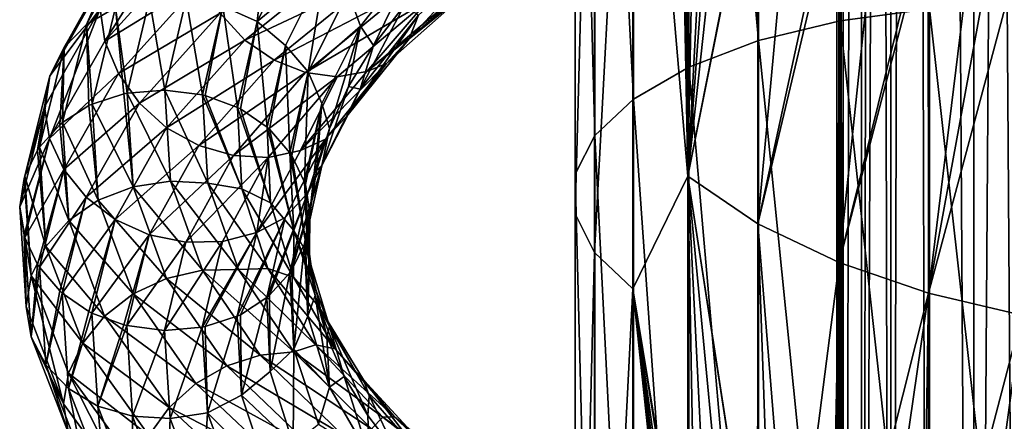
# Model space of a CAD drawing. Header units: metres. Extents: x -109 to 109, y -452 to 89.
# Tile 337 of 656: x -19 to 0, y -121 to -114. Entities that reach past the tile are written whole.
import ezdxf

# ---------------------------------------------------------------- set-up
doc = ezdxf.new("R2010")
doc.units = ezdxf.units.M
doc.layers.add('solid_K244270000C71_000', color=7, linetype='CONTINUOUS')
doc.layers.add('solid_k244270000c71_000_02', color=7, linetype='CONTINUOUS')

msp = doc.modelspace()

# ---------------------------------------------------------------- linework, layer by layer
at = {"layer": 'solid_K244270000C71_000'}
for points in [[(-15.856132, -111.720123, 864.620361), (-17.452589, -113.496979, 862.175232), (-17.360765, -114.108208, 862.411316)], [(-16.70299, -111.966309, 861.140503), (-17.709011, -113.788849, 858.612183), (-17.102158, -112.383858, 861.518921)], [(-17.160082, -113.473305, 858.328369), (-17.709011, -113.788849, 858.612183), (-16.70299, -111.966309, 861.140503)], [(-17.102158, -112.383858, 861.518921), (-18.132219, -114.230202, 858.919495), (-17.358997, -112.904404, 861.874817)], [(-17.709011, -113.788849, 858.612183), (-18.132219, -114.230202, 858.919495), (-17.102158, -112.383858, 861.518921)], [(-17.358997, -112.904404, 861.874817), (-18.40453, -114.762375, 859.227051), (-17.452589, -113.496979, 862.175232)], [(-18.132219, -114.230202, 858.919495), (-18.40453, -114.762375, 859.227051), (-17.358997, -112.904404, 861.874817)], [(-16.514847, -113.311562, 858.08905), (-16.938993, -115.090752, 855.634949), (-17.160082, -113.473305, 858.328369)], [(-16.223892, -115.032646, 855.567383), (-16.938993, -115.090752, 855.634949), (-16.514847, -113.311562, 858.08905)], [(-15.819504, -113.304848, 857.907349), (-16.223892, -115.032646, 855.567383), (-16.514847, -113.311562, 858.08905)], [(-17.452589, -113.496979, 862.175232), (-18.501963, -115.352379, 859.507629), (-18.406403, -115.949455, 859.751526)], [(-18.40453, -114.762375, 859.227051), (-18.501963, -115.352379, 859.507629), (-17.452589, -113.496979, 862.175232)], [(-17.452589, -113.496979, 862.175232), (-18.406403, -115.949455, 859.751526), (-17.360765, -114.108208, 862.411316)], [(-17.160082, -113.473305, 858.328369), (-17.600111, -115.297836, 855.766541), (-17.709011, -113.788849, 858.612183)], [(-16.99889, -115.102745, 855.643799), (-17.600111, -115.297836, 855.766541), (-17.160082, -113.473305, 858.328369)], [(-16.938993, -115.090752, 855.634949), (-16.99889, -115.102745, 855.643799), (-17.160082, -113.473305, 858.328369)], [(-17.709011, -113.788849, 858.612183), (-18.161335, -115.648064, 855.956299), (-18.132219, -114.230202, 858.919495)], [(-17.661489, -115.32682, 855.783142), (-18.161335, -115.648064, 855.956299), (-17.709011, -113.788849, 858.612183)], [(-17.600111, -115.297836, 855.766541), (-17.661489, -115.32682, 855.783142), (-17.709011, -113.788849, 858.612183)], [(-18.132219, -114.230202, 858.919495), (-18.596022, -116.114418, 856.189697), (-18.40453, -114.762375, 859.227051)], [(-18.21073, -115.689857, 855.977905), (-18.596022, -116.114418, 856.189697), (-18.132219, -114.230202, 858.919495)], [(-17.360765, -114.108208, 862.411316), (-18.406403, -115.949455, 859.751526), (-17.105467, -114.72139, 862.560608)], [(-18.161335, -115.648064, 855.956299), (-18.21073, -115.689857, 855.977905), (-18.132219, -114.230202, 858.919495)], [(-18.40453, -114.762375, 859.227051), (-18.875578, -116.6595, 856.447449), (-18.501963, -115.352379, 859.507629)], [(-18.634157, -116.170151, 856.216675), (-18.875578, -116.6595, 856.447449), (-18.40453, -114.762375, 859.227051)], [(-18.596022, -116.114418, 856.189697), (-18.634157, -116.170151, 856.216675), (-18.40453, -114.762375, 859.227051)], [(-18.406403, -115.949455, 859.751526), (-18.135727, -116.535767, 859.938049), (-17.105467, -114.72139, 862.560608)], [(-17.105467, -114.72139, 862.560608), (-18.135727, -116.535767, 859.938049), (-16.707603, -115.282738, 862.618469)], [(-16.119444, -116.756622, 853.194458), (-16.938993, -115.090752, 855.634949), (-16.223892, -115.032646, 855.567383)], [(-16.827969, -116.865181, 853.145874), (-17.600111, -115.297836, 855.766541), (-16.99889, -115.102745, 855.643799)], [(-16.827969, -116.865181, 853.145874), (-16.99889, -115.102745, 855.643799), (-16.938993, -115.090752, 855.634949)], [(-16.119444, -116.756622, 853.194458), (-16.827969, -116.865181, 853.145874), (-16.938993, -115.090752, 855.634949)], [(-18.501963, -115.352379, 859.507629), (-18.973803, -117.243286, 856.709839), (-18.406403, -115.949455, 859.751526)], [(-18.891422, -116.708534, 856.470032), (-18.973803, -117.243286, 856.709839), (-18.501963, -115.352379, 859.507629)], [(-18.875578, -116.6595, 856.447449), (-18.891422, -116.708534, 856.470032), (-18.501963, -115.352379, 859.507629)], [(-17.485437, -117.116951, 853.168396), (-18.161335, -115.648064, 855.956299), (-17.661489, -115.32682, 855.783142)], [(-18.135727, -116.535767, 859.938049), (-17.713902, -117.061028, 860.0578), (-16.707603, -115.282738, 862.618469)], [(-17.485437, -117.116951, 853.168396), (-17.661489, -115.32682, 855.783142), (-17.600111, -115.297836, 855.766541)], [(-16.827969, -116.865181, 853.145874), (-17.485437, -117.116951, 853.168396), (-17.600111, -115.297836, 855.766541)], [(-18.044775, -117.503571, 853.264099), (-18.596022, -116.114418, 856.189697), (-18.21073, -115.689857, 855.977905)], [(-18.044775, -117.503571, 853.264099), (-18.21073, -115.689857, 855.977905), (-18.161335, -115.648064, 855.956299)], [(-17.485437, -117.116951, 853.168396), (-18.044775, -117.503571, 853.264099), (-18.161335, -115.648064, 855.956299)], [(-18.973803, -117.243286, 856.709839), (-18.891422, -117.782196, 856.940125), (-18.406403, -115.949455, 859.751526)], [(-18.891422, -117.782196, 856.940125), (-18.877449, -117.82637, 856.958496), (-18.406403, -115.949455, 859.751526)], [(-18.406403, -115.949455, 859.751526), (-18.877449, -117.82637, 856.958496), (-18.135727, -116.535767, 859.938049)], [(-18.476007, -117.993401, 853.422119), (-18.634157, -116.170151, 856.216675), (-18.596022, -116.114418, 856.189697)], [(-18.044775, -117.503571, 853.264099), (-18.476007, -117.993401, 853.422119), (-18.596022, -116.114418, 856.189697)], [(-18.476007, -117.993401, 853.422119), (-18.875578, -116.6595, 856.447449), (-18.634157, -116.170151, 856.216675)], [(-18.753481, -118.548935, 853.628479), (-18.973803, -117.243286, 856.709839), (-18.891422, -116.708534, 856.470032)], [(-18.753481, -118.548935, 853.628479), (-18.891422, -116.708534, 856.470032), (-18.875578, -116.6595, 856.447449)], [(-18.877449, -117.82637, 856.958496), (-18.634157, -118.333519, 857.163879), (-18.135727, -116.535767, 859.938049)], [(-18.476007, -117.993401, 853.422119), (-18.753481, -118.548935, 853.628479), (-18.875578, -116.6595, 856.447449)], [(-18.634157, -118.333519, 857.163879), (-18.599609, -118.385887, 857.184448), (-18.135727, -116.535767, 859.938049)], [(-18.135727, -116.535767, 859.938049), (-18.599609, -118.385887, 857.184448), (-17.713902, -117.061028, 860.0578)], [(-16.827969, -116.865181, 853.145874), (-16.194233, -118.597572, 850.708313), (-17.485437, -117.116951, 853.168396)], [(-16.119444, -116.756622, 853.194458), (-15.51239, -118.439995, 850.870422), (-16.827969, -116.865181, 853.145874)], [(-15.51239, -118.439995, 850.870422), (-16.194233, -118.597572, 850.708313), (-16.827969, -116.865181, 853.145874)], [(-18.599609, -118.385887, 857.184448), (-18.21073, -118.83477, 857.354797), (-17.713902, -117.061028, 860.0578)], [(-18.21073, -118.83477, 857.354797), (-18.166395, -118.874542, 857.369263), (-17.713902, -117.061028, 860.0578)], [(-17.713902, -117.061028, 860.0578), (-18.166395, -118.874542, 857.369263), (-17.166103, -117.484604, 860.100464)], [(-18.852383, -119.128281, 853.875183), (-18.891422, -117.782196, 856.940125), (-18.973803, -117.243286, 856.709839)], [(-18.753481, -118.548935, 853.628479), (-18.852383, -119.128281, 853.875183), (-18.973803, -117.243286, 856.709839)], [(-17.485437, -117.116951, 853.168396), (-16.826942, -118.892616, 850.623901), (-18.044775, -117.503571, 853.264099)], [(-16.194233, -118.597572, 850.708313), (-16.826942, -118.892616, 850.623901), (-17.485437, -117.116951, 853.168396)], [(-18.044775, -117.503571, 853.264099), (-17.365215, -119.313339, 850.626831), (-18.476007, -117.993401, 853.422119)], [(-18.166395, -118.874542, 857.369263), (-17.661489, -119.224113, 857.489502), (-17.166103, -117.484604, 860.100464)], [(-16.826942, -118.892616, 850.623901), (-17.365215, -119.313339, 850.626831), (-18.044775, -117.503571, 853.264099)], [(-17.661489, -119.224113, 857.489502), (-17.606171, -119.252914, 857.498596), (-17.166103, -117.484604, 860.100464)], [(-17.166103, -117.484604, 860.100464), (-17.606171, -119.252914, 857.498596), (-16.521624, -117.771858, 860.05957)], [(-18.852383, -119.128281, 853.875183), (-18.877449, -117.82637, 856.958496), (-18.891422, -117.782196, 856.940125)], [(-18.75539, -119.700645, 854.128418), (-18.634157, -118.333519, 857.163879), (-18.877449, -117.82637, 856.958496)], [(-18.852383, -119.128281, 853.875183), (-18.75539, -119.700645, 854.128418), (-18.877449, -117.82637, 856.958496)], [(-17.606171, -119.252914, 857.498596), (-16.99889, -119.478485, 857.559631), (-16.521624, -117.771858, 860.05957)], [(-16.99889, -119.478485, 857.559631), (-16.945753, -119.491554, 857.562134), (-16.521624, -117.771858, 860.05957)], [(-18.476007, -117.993401, 853.422119), (-17.780207, -119.826332, 850.711304), (-18.753481, -118.548935, 853.628479)], [(-17.365215, -119.313339, 850.626831), (-17.780207, -119.826332, 850.711304), (-18.476007, -117.993401, 853.422119)], [(-18.75539, -119.700645, 854.128418), (-18.599609, -118.385887, 857.184448), (-18.634157, -118.333519, 857.163879)], [(-18.75539, -119.700645, 854.128418), (-18.479582, -120.231331, 854.393494), (-18.599609, -118.385887, 857.184448)], [(-18.479582, -120.231331, 854.393494), (-18.21073, -118.83477, 857.354797), (-18.599609, -118.385887, 857.184448)], [(-18.753481, -118.548935, 853.628479), (-18.142155, -120.972946, 851.088684), (-18.852383, -119.128281, 853.875183)], [(-18.753481, -118.548935, 853.628479), (-18.04723, -120.392921, 850.867798), (-18.142155, -120.972946, 851.088684)], [(-17.780207, -119.826332, 850.711304), (-18.04723, -120.392921, 850.867798), (-18.753481, -118.548935, 853.628479)], [(-16.194233, -118.597572, 850.708313), (-15.052303, -120.250687, 848.406921), (-16.826942, -118.892616, 850.623901)], [(-18.479582, -120.231331, 854.393494), (-18.166395, -118.874542, 857.369263), (-18.21073, -118.83477, 857.354797)], [(-18.479582, -120.231331, 854.393494), (-18.049759, -120.682159, 854.643799), (-18.166395, -118.874542, 857.369263)], [(-18.049759, -120.682159, 854.643799), (-17.661489, -119.224113, 857.489502), (-18.166395, -118.874542, 857.369263)], [(-16.826942, -118.892616, 850.623901), (-15.640397, -120.58606, 848.221069), (-17.365215, -119.313339, 850.626831)], [(-15.052303, -120.250687, 848.406921), (-15.640397, -120.58606, 848.221069), (-16.826942, -118.892616, 850.623901)], [(-18.852383, -119.128281, 853.875183), (-18.142155, -120.972946, 851.088684), (-18.75539, -119.700645, 854.128418)], [(-18.049759, -120.682159, 854.643799), (-17.606171, -119.252914, 857.498596), (-17.661489, -119.224113, 857.489502)], [(-18.049759, -120.682159, 854.643799), (-17.491575, -121.017357, 854.86145), (-17.606171, -119.252914, 857.498596)], [(-17.365215, -119.313339, 850.626831), (-16.140713, -121.038513, 848.135986), (-17.780207, -119.826332, 850.711304)], [(-17.491575, -121.017357, 854.86145), (-16.99889, -119.478485, 857.559631), (-17.606171, -119.252914, 857.498596)], [(-15.640397, -120.58606, 848.221069), (-16.140713, -121.038513, 848.135986), (-17.365215, -119.313339, 850.626831)], [(-17.491575, -121.017357, 854.86145), (-16.945753, -119.491554, 857.562134), (-16.99889, -119.478485, 857.559631)], [(-17.491575, -121.017357, 854.86145), (-16.834875, -121.207191, 855.030579), (-16.945753, -119.491554, 857.562134)], [(-16.834875, -121.207191, 855.030579), (-16.231232, -119.582039, 857.559631), (-16.945753, -119.491554, 857.562134)], [(-18.75539, -119.700645, 854.128418), (-18.049068, -121.527191, 851.355774), (-18.479582, -120.231331, 854.393494)], [(-18.142155, -120.972946, 851.088684), (-18.049068, -121.527191, 851.355774), (-18.75539, -119.700645, 854.128418)], [(-16.834875, -121.207191, 855.030579), (-16.126606, -121.247307, 855.143616), (-16.231232, -119.582039, 857.559631)], [(-16.126606, -121.247307, 855.143616), (-15.516304, -119.522346, 857.493591), (-16.231232, -119.582039, 857.559631)], [(-17.780207, -119.826332, 850.711304), (-16.526443, -121.573029, 848.150635), (-18.04723, -120.392921, 850.867798)], [(-16.140713, -121.038513, 848.135986), (-16.526443, -121.573029, 848.150635), (-17.780207, -119.826332, 850.711304)], [(-18.479582, -120.231331, 854.393494), (-17.783648, -122.030914, 851.659729), (-18.049759, -120.682159, 854.643799)], [(-18.049068, -121.527191, 851.355774), (-17.783648, -122.030914, 851.659729), (-18.479582, -120.231331, 854.393494)], [(-18.04723, -120.392921, 850.867798), (-16.864468, -122.726471, 848.462158), (-18.142155, -120.972946, 851.088684)], [(-18.04723, -120.392921, 850.867798), (-16.774637, -122.149818, 848.259827), (-16.864468, -122.726471, 848.462158)], [(-16.526443, -121.573029, 848.150635), (-16.774637, -122.149818, 848.259827), (-18.04723, -120.392921, 850.867798)], [(-18.049759, -120.682159, 854.643799), (-17.37001, -122.44577, 851.974487), (-17.491575, -121.017357, 854.86145)], [(-17.783648, -122.030914, 851.659729), (-17.37001, -122.44577, 851.974487), (-18.049759, -120.682159, 854.643799)], [(-18.142155, -120.972946, 851.088684), (-16.864468, -122.726471, 848.462158), (-18.049068, -121.527191, 851.355774)], [(-17.491575, -121.017357, 854.86145), (-16.832848, -122.738327, 852.278381), (-16.834875, -121.207191, 855.030579)], [(-17.37001, -122.44577, 851.974487), (-16.832848, -122.738327, 852.278381), (-17.491575, -121.017357, 854.86145)], [(-16.140713, -121.038513, 848.135986), (-14.412205, -122.644119, 845.875977), (-16.526443, -121.573029, 848.150635)], [(-16.832848, -122.738327, 852.278381), (-16.20088, -122.881241, 852.551147), (-16.834875, -121.207191, 855.030579)]]:
    msp.add_3dface(points, dxfattribs=at)
at = {"layer": 'solid_k244270000c71_000_02'}
for points in [[(-3.5, -22.22611, 374.499908), (-3.5, -153.699997, 374.499908), (-3.38074, -153.699997, 375.405762)], [(-3.5, -22.22611, 374.499908), (-3.38175, -22.244411, 373.597809), (-3.5, -153.699997, 374.499908)], [(-3.38175, -22.244411, 375.402008), (-3.5, -22.22611, 374.499908), (-3.38074, -153.699997, 375.405762)], [(-3.38175, -22.244411, 373.597809), (-3.38074, -153.699997, 373.594025), (-3.5, -153.699997, 374.499908)], [(-3.38175, -22.244411, 373.597809), (-3.033048, -22.294632, 372.753296), (-3.38074, -153.699997, 373.594025)], [(-3.033048, -22.294632, 376.246521), (-3.38175, -22.244411, 375.402008), (-3.38074, -153.699997, 375.405762)], [(-3.033048, -22.294632, 372.753296), (-3.031089, -153.699997, 372.749908), (-3.38074, -153.699997, 373.594025)], [(-3.033048, -22.294632, 376.246521), (-3.38074, -153.699997, 375.405762), (-3.031089, -153.699997, 376.249908)], [(-3.033048, -22.294632, 372.753296), (-2.778137, -22.327826, 372.371063), (-3.031089, -153.699997, 372.749908)], [(-2.778136, -22.327826, 376.628754), (-3.033048, -22.294632, 376.246521), (-3.031089, -153.699997, 376.249908)], [(-2.778137, -22.327826, 372.371063), (-2.474925, -22.363464, 372.025085), (-3.031089, -153.699997, 372.749908)], [(-2.778136, -22.327826, 376.628754), (-3.031089, -153.699997, 376.249908), (-2.474874, -153.699997, 376.974792)], [(-2.474925, -22.363464, 372.025085), (-2.474874, -153.699997, 372.025024), (-3.031089, -153.699997, 372.749908)], [(-2.474925, -22.363464, 376.974731), (-2.778136, -22.327826, 376.628754), (-2.474874, -153.699997, 376.974792)], [(-2.474925, -22.363464, 372.025085), (-2.128955, -22.39905, 371.721863), (-2.474874, -153.699997, 372.025024)], [(-2.128955, -22.39905, 377.277954), (-2.474925, -22.363464, 376.974731), (-2.474874, -153.699997, 376.974792)], [(-2.128955, -22.39905, 371.721863), (-1.75, -153.699997, 371.468811), (-2.474874, -153.699997, 372.025024)], [(-2.128955, -22.39905, 377.277954), (-2.474874, -153.699997, 376.974792), (-1.75, -153.699997, 377.531006)], [(-2.128955, -22.39905, 371.721863), (-1.746732, -22.432095, 371.466919), (-1.75, -153.699997, 371.468811)], [(-1.746731, -22.432095, 377.532867), (-2.128955, -22.39905, 377.277954), (-1.75, -153.699997, 377.531006)], [(-1.746732, -22.432095, 371.466919), (-0.905867, -153.699997, 371.119171), (-1.75, -153.699997, 371.468811)], [(-1.746731, -22.432095, 377.532867), (-1.75, -153.699997, 377.531006), (-0.905867, -153.699997, 377.880646)], [(-1.746732, -22.432095, 371.466919), (-0.902252, -22.481905, 371.118195), (-0.905867, -153.699997, 371.119171)], [(-0.902251, -22.481905, 377.881622), (-1.746731, -22.432095, 377.532867), (-0.905867, -153.699997, 377.880646)], [(-0.902252, -22.481905, 371.118195), (0, -22.5, 370.999908), (-0.905867, -153.699997, 371.119171)], [(-0.902251, -22.481905, 377.881622), (-0.905867, -153.699997, 377.880646), (0, -153.699997, 377.999908)], [(0, -22.5, 370.999908), (0, -153.699997, 370.999908), (-0.905867, -153.699997, 371.119171)], [(0, -22.5, 377.999908), (-0.902251, -22.481905, 377.881622), (0, -153.699997, 377.999908)], [(-4.980319, -99.039047, 847.081238), (-3.437735, -113.723137, 855.513916), (-3.437735, -98.601395, 847.851257)], [(-3.437735, -98.601395, 847.851257), (-3.437735, -113.723137, 855.513916), (-1.744606, -113.492981, 856.008179)], [(-6.304805, -99.625748, 846.049011), (-4.980319, -114.096992, 854.710999), (-4.980319, -99.039047, 847.081238)], [(-4.980319, -99.039047, 847.081238), (-4.980319, -114.096992, 854.710999), (-3.437735, -113.723137, 855.513916)], [(-7.353192, -100.335823, 844.799683), (-6.304805, -114.598175, 853.634583), (-6.304805, -99.625748, 846.049011)], [(-6.304805, -99.625748, 846.049011), (-6.304805, -114.598175, 853.634583), (-4.980319, -114.096992, 854.710999)], [(-8.079568, -101.138168, 843.388062), (-7.353192, -115.204742, 852.331909), (-7.353192, -100.335823, 844.799683)], [(-7.353192, -100.335823, 844.799683), (-7.353192, -115.204742, 852.331909), (-6.304805, -114.598175, 853.634583)], [(-8.452125, -101.997643, 841.875916), (-8.079568, -115.890129, 850.859924), (-8.079568, -101.138168, 843.388062)], [(-8.079568, -101.138168, 843.388062), (-8.079568, -115.890129, 850.859924), (-7.353192, -115.204742, 852.331909)], [(-8.454546, -102.87661, 840.329407), (-8.452125, -116.624329, 849.283081), (-8.452125, -101.997643, 841.875916)], [(-8.452125, -101.997643, 841.875916), (-8.452125, -116.624329, 849.283081), (-8.079568, -115.890129, 850.859924)], [(-8.454546, -102.87661, 840.329407), (-8.454546, -117.375175, 847.670532), (-8.452125, -116.624329, 849.283081)], [(-8.086726, -103.736588, 838.816406), (-8.454546, -117.375175, 847.670532), (-8.454546, -102.87661, 840.329407)], [(-8.086726, -103.736588, 838.816406), (-8.086726, -118.109795, 846.092834), (-8.454546, -117.375175, 847.670532)], [(-7.364774, -104.539909, 837.403015), (-8.086726, -118.109795, 846.092834), (-8.086726, -103.736588, 838.816406)], [(-7.364774, -104.539909, 837.403015), (-7.364774, -118.796021, 844.619019), (-8.086726, -118.109795, 846.092834)], [(-6.320303, -116.662689, 842.038452), (-7.364774, -118.796021, 844.619019), (-7.364774, -104.539909, 837.403015)], [(-6.488157, -107.947105, 837.847351), (-6.320303, -116.662689, 842.038452), (-7.364774, -104.539909, 837.403015)], [(-6.488157, -107.947105, 837.847351), (-6.427337, -108.146446, 837.873657), (-6.320303, -116.662689, 842.038452)], [(-6.427337, -108.146446, 837.873657), (-6.352819, -108.332527, 837.876953), (-6.320303, -116.662689, 842.038452)], [(-6.352819, -108.332527, 837.876953), (-6.323491, -108.396996, 837.874207), (-6.320303, -116.662689, 842.038452)], [(-6.323491, -108.396996, 837.874207), (-6.320888, -108.402542, 837.873901), (-6.320303, -116.662689, 842.038452)], [(-6.161797, -108.703384, 837.839355), (-6.320303, -116.662689, 842.038452), (-6.320888, -108.402542, 837.873901)], [(-6.161797, -108.703384, 837.839355), (-5.91679, -109.077515, 837.757996), (-6.320303, -116.662689, 842.038452)], [(-5.91679, -109.077515, 837.757996), (-5.771289, -109.268875, 837.703552), (-6.320303, -116.662689, 842.038452)], [(-5.771289, -109.268875, 837.703552), (-5.548023, -109.53186, 837.617249), (-6.320303, -116.662689, 842.038452)], [(-5.548023, -109.53186, 837.617249), (-5.014, -110.056511, 837.414673), (-6.320303, -116.662689, 842.038452)], [(-5.014, -110.056511, 837.414673), (-4.999811, -110.068901, 837.409485), (-6.320303, -116.662689, 842.038452)], [(-4.999811, -110.068901, 837.409485), (-4.999055, -117.563965, 841.147461), (-6.320303, -116.662689, 842.038452)], [(-4.349087, -110.57357, 837.189819), (-4.999055, -117.563965, 841.147461), (-4.999811, -110.068901, 837.409485)], [(-4.349087, -110.57357, 837.189819), (-3.58208, -111.046326, 836.979675), (-4.999055, -117.563965, 841.147461)], [(-3.58208, -111.046326, 836.979675), (-3.460408, -111.111977, 836.951477), (-4.999055, -117.563965, 841.147461)], [(-3.460408, -111.111977, 836.951477), (-3.458888, -118.297722, 840.509338), (-4.999055, -117.563965, 841.147461)], [(-2.742391, -111.456863, 836.813416), (-3.458888, -118.297722, 840.509338), (-3.460408, -111.111977, 836.951477)], [(-2.742391, -111.456863, 836.813416), (-1.852997, -111.799957, 836.709717), (-3.458888, -118.297722, 840.509338)], [(-15.856132, -111.720123, 864.620361), (-17.360765, -114.108208, 862.411316), (-15.771255, -112.345451, 864.847839)], [(-14.479933, -113.735435, 857.759277), (-15.124413, -113.447853, 857.793945), (-14.26522, -111.805077, 859.911987)], [(-13.657351, -112.141937, 859.778381), (-14.479933, -113.735435, 857.759277), (-14.26522, -111.805077, 859.911987)], [(-1.852997, -111.799957, 836.709717), (-1.767444, -111.828735, 836.703613), (-3.458888, -118.297722, 840.509338)], [(-1.767444, -111.828735, 836.703613), (-1.767249, -118.876534, 840.173279), (-3.458888, -118.297722, 840.509338)], [(-0.933102, -112.075249, 836.67981), (-1.767249, -118.876534, 840.173279), (-1.767444, -111.828735, 836.703613)], [(-13.180226, -112.667435, 859.671814), (-14.479933, -113.735435, 857.759277), (-13.657351, -112.141937, 859.778381)], [(-0.933102, -112.075249, 836.67981), (-0.53486, -112.172432, 836.691101), (-1.767249, -118.876534, 840.173279)], [(-0.53486, -112.172432, 836.691101), (0, -112.283447, 836.729431), (-1.767249, -118.876534, 840.173279)], [(-15.771255, -112.345451, 864.847839), (-17.360765, -114.108208, 862.411316), (-15.539331, -112.983704, 864.963013)], [(-11.416848, -112.414444, 861.55127), (-12.522298, -113.823441, 859.897888), (-12.751711, -113.176834, 859.793823)], [(-11.416848, -112.414444, 861.55127), (-12.271534, -114.188255, 860.420837), (-12.522298, -113.823441, 859.897888)], [(-11.416848, -112.414444, 861.55127), (-11.686831, -113.42746, 861.319519), (-12.271534, -114.188255, 860.420837)], [(-11.599293, -114.066078, 862.54718), (-11.418999, -113.616646, 862.090515), (-9.969887, -112.298721, 863.543335)], [(-10.083836, -112.722885, 864.047363), (-11.599293, -114.066078, 862.54718), (-9.969887, -112.298721, 863.543335)], [(-1.767249, -118.876534, 840.173279), (0, -112.283447, 836.729431), (0, -119.29525, 840.163452)], [(-15.177896, -113.578812, 864.963745), (-14.708524, -114.085587, 864.846741), (-12.766342, -112.529884, 866.828857)], [(-12.766342, -112.529884, 866.828857), (-14.708524, -114.085587, 864.846741), (-12.287045, -112.949203, 866.514404)], [(-13.180226, -112.667435, 859.671814), (-13.943513, -114.18795, 857.769836), (-14.479933, -113.735435, 857.759277)], [(-13.512868, -114.68486, 857.927246), (-13.943513, -114.18795, 857.769836), (-13.180226, -112.667435, 859.671814)], [(-12.751711, -113.176834, 859.793823), (-13.512868, -114.68486, 857.927246), (-13.180226, -112.667435, 859.671814)], [(-10.506927, -113.180061, 864.451111), (-11.599293, -114.066078, 862.54718), (-10.083836, -112.722885, 864.047363)], [(-17.360765, -114.108208, 862.411316), (-17.105467, -114.72139, 862.560608), (-15.539331, -112.983704, 864.963013)], [(-15.539331, -112.983704, 864.963013), (-17.105467, -114.72139, 862.560608), (-15.177896, -113.578812, 864.963745)], [(-14.708524, -114.085587, 864.846741), (-14.15631, -114.464767, 864.613831), (-12.287045, -112.949203, 866.514404)], [(-12.287045, -112.949203, 866.514404), (-14.15631, -114.464767, 864.613831), (-11.77011, -113.225594, 866.097961)], [(-15.509543, -115.123123, 855.567078), (-16.223892, -115.032646, 855.567383), (-15.819504, -113.304848, 857.907349)], [(-15.124413, -113.447853, 857.793945), (-15.509543, -115.123123, 855.567078), (-15.819504, -113.304848, 857.907349)], [(-14.15631, -114.464767, 864.613831), (-13.560732, -114.699722, 864.286865), (-11.77011, -113.225594, 866.097961)], [(-11.77011, -113.225594, 866.097961), (-13.560732, -114.699722, 864.286865), (-11.252988, -113.345718, 865.612976)], [(-13.560732, -114.699722, 864.286865), (-12.964938, -114.779854, 863.892517), (-11.252988, -113.345718, 865.612976)], [(-12.522298, -113.823441, 859.897888), (-13.512868, -114.68486, 857.927246), (-12.751711, -113.176834, 859.793823)], [(-11.252988, -113.345718, 865.612976), (-12.964938, -114.779854, 863.892517), (-12.397562, -114.680283, 863.474792)], [(-10.506927, -113.180061, 864.451111), (-10.748905, -113.278542, 865.112244), (-12.397562, -114.680283, 863.474792)], [(-10.506927, -113.180061, 864.451111), (-12.397562, -114.680283, 863.474792), (-12.026788, -114.528435, 862.903198)], [(-11.252988, -113.345718, 865.612976), (-12.397562, -114.680283, 863.474792), (-10.748905, -113.278542, 865.112244)], [(-10.506927, -113.180061, 864.451111), (-12.026788, -114.528435, 862.903198), (-11.599293, -114.066078, 862.54718)], [(-15.459312, -115.135384, 855.569763), (-15.509543, -115.123123, 855.567078), (-15.124413, -113.447853, 857.793945)], [(-14.849054, -115.360146, 855.635986), (-15.459312, -115.135384, 855.569763), (-15.124413, -113.447853, 857.793945)], [(-14.479933, -113.735435, 857.759277), (-14.849054, -115.360146, 855.635986), (-15.124413, -113.447853, 857.793945)], [(-12.524325, -115.015068, 860.428101), (-12.271534, -114.188255, 860.420837), (-11.686831, -113.42746, 861.319519)], [(-11.418999, -113.616646, 862.090515), (-12.524325, -115.015068, 860.428101), (-11.686831, -113.42746, 861.319519)], [(-3.437735, -113.723137, 855.513916), (-1.744606, -129.229858, 862.429626), (-1.744606, -113.492981, 856.008179)], [(-1.744606, -113.492981, 856.008179), (0, -129.166992, 862.599304), (0, -113.41658, 856.172241)], [(-1.744606, -113.492981, 856.008179), (-1.744606, -129.229858, 862.429626), (0, -129.166992, 862.599304)], [(-17.105467, -114.72139, 862.560608), (-16.707603, -115.282738, 862.618469), (-15.177896, -113.578812, 864.963745)], [(-15.177896, -113.578812, 864.963745), (-16.707603, -115.282738, 862.618469), (-14.708524, -114.085587, 864.846741)], [(-12.75578, -115.494171, 860.824463), (-12.524325, -115.015068, 860.428101), (-11.418999, -113.616646, 862.090515)], [(-11.599293, -114.066078, 862.54718), (-12.75578, -115.494171, 860.824463), (-11.418999, -113.616646, 862.090515)], [(-4.980319, -114.096992, 854.710999), (-3.437735, -129.41922, 861.918274), (-3.437735, -113.723137, 855.513916)], [(-3.437735, -113.723137, 855.513916), (-3.437735, -129.41922, 861.918274), (-1.744606, -129.229858, 862.429626)], [(-14.795593, -115.387741, 855.645325), (-14.849054, -115.360146, 855.635986), (-14.479933, -113.735435, 857.759277)], [(-14.288784, -115.735641, 855.772461), (-14.795593, -115.387741, 855.645325), (-14.479933, -113.735435, 857.759277)], [(-13.943513, -114.18795, 857.769836), (-14.288784, -115.735641, 855.772461), (-14.479933, -113.735435, 857.759277)], [(-12.522298, -113.823441, 859.897888), (-13.24964, -115.28698, 858.091797), (-13.512868, -114.68486, 857.927246)], [(-12.522298, -113.823441, 859.897888), (-13.108827, -115.757217, 858.489685), (-13.24964, -115.28698, 858.091797)], [(-12.522298, -113.823441, 859.897888), (-12.747009, -114.966301, 859.474426), (-13.108827, -115.757217, 858.489685)], [(-12.522298, -113.823441, 859.897888), (-12.271534, -114.188255, 860.420837), (-12.747009, -114.966301, 859.474426)], [(-16.707603, -115.282738, 862.618469), (-16.190926, -115.74926, 862.578064), (-14.708524, -114.085587, 864.846741)], [(-14.708524, -114.085587, 864.846741), (-16.190926, -115.74926, 862.578064), (-14.15631, -114.464767, 864.613831)], [(-12.026788, -114.528435, 862.903198), (-12.75578, -115.494171, 860.824463), (-11.599293, -114.066078, 862.54718)], [(-6.304805, -114.598175, 853.634583), (-4.980319, -129.726822, 861.087708), (-4.980319, -114.096992, 854.710999)], [(-4.980319, -114.096992, 854.710999), (-4.980319, -129.726822, 861.087708), (-3.437735, -129.41922, 861.918274)], [(-14.245399, -115.774246, 855.787292), (-14.288784, -115.735641, 855.772461), (-13.943513, -114.18795, 857.769836)], [(-13.855576, -116.220947, 855.964355), (-14.245399, -115.774246, 855.787292), (-13.943513, -114.18795, 857.769836)], [(-13.512868, -114.68486, 857.927246), (-13.855576, -116.220947, 855.964355), (-13.943513, -114.18795, 857.769836)], [(-12.524325, -115.015068, 860.428101), (-12.747009, -114.966301, 859.474426), (-12.271534, -114.188255, 860.420837)], [(-16.190926, -115.74926, 862.578064), (-15.583057, -116.083931, 862.437256), (-14.15631, -114.464767, 864.613831)], [(-14.15631, -114.464767, 864.613831), (-15.583057, -116.083931, 862.437256), (-13.560732, -114.699722, 864.286865)], [(-12.026788, -114.528435, 862.903198), (-12.397562, -114.680283, 863.474792), (-13.656081, -116.174156, 861.592957)], [(-12.026788, -114.528435, 862.903198), (-13.656081, -116.174156, 861.592957), (-13.186003, -115.95977, 861.135437)], [(-12.026788, -114.528435, 862.903198), (-13.186003, -115.95977, 861.135437), (-12.75578, -115.494171, 860.824463)], [(-7.353192, -115.204742, 852.331909), (-6.304805, -130.139191, 859.974304), (-6.304805, -114.598175, 853.634583)], [(-6.304805, -114.598175, 853.634583), (-6.304805, -130.139191, 859.974304), (-4.980319, -129.726822, 861.087708)], [(-15.583057, -116.083931, 862.437256), (-14.927453, -116.27301, 862.211182), (-13.560732, -114.699722, 864.286865)], [(-13.560732, -114.699722, 864.286865), (-14.927453, -116.27301, 862.211182), (-12.964938, -114.779854, 863.892517)], [(-14.927453, -116.27301, 862.211182), (-14.271612, -116.308937, 861.919067), (-12.964938, -114.779854, 863.892517)], [(-12.964938, -114.779854, 863.892517), (-14.271612, -116.308937, 861.919067), (-13.656081, -116.174156, 861.592957)], [(-13.821322, -116.272537, 855.985352), (-13.855576, -116.220947, 855.964355), (-13.512868, -114.68486, 857.927246)], [(-13.577738, -116.777611, 856.19519), (-13.821322, -116.272537, 855.985352), (-13.512868, -114.68486, 857.927246)], [(-12.964938, -114.779854, 863.892517), (-13.656081, -116.174156, 861.592957), (-12.397562, -114.680283, 863.474792)], [(-13.24964, -115.28698, 858.091797), (-13.577738, -116.777611, 856.19519), (-13.512868, -114.68486, 857.927246)], [(-15.411174, -116.794014, 853.308472), (-16.223892, -115.032646, 855.567383), (-15.509543, -115.123123, 855.567078)], [(-16.119444, -116.756622, 853.194458), (-16.223892, -115.032646, 855.567383), (-15.411174, -116.794014, 853.308472)], [(-13.516595, -116.978729, 858.939575), (-13.251589, -116.467041, 858.612732), (-12.524325, -115.015068, 860.428101)], [(-12.75578, -115.494171, 860.824463), (-13.516595, -116.978729, 858.939575), (-12.524325, -115.015068, 860.428101)], [(-13.251589, -116.467041, 858.612732), (-13.108827, -115.757217, 858.489685), (-12.747009, -114.966301, 859.474426)], [(-12.524325, -115.015068, 860.428101), (-13.251589, -116.467041, 858.612732), (-12.747009, -114.966301, 859.474426)], [(-14.770218, -116.900162, 853.588806), (-15.509543, -115.123123, 855.567078), (-15.459312, -115.135384, 855.569763)], [(-15.411174, -116.794014, 853.308472), (-15.509543, -115.123123, 855.567078), (-14.770218, -116.900162, 853.588806)], [(-14.770218, -116.900162, 853.588806), (-15.459312, -115.135384, 855.569763), (-14.849054, -115.360146, 855.635986)], [(-8.079568, -115.890129, 850.859924), (-7.353192, -130.638275, 858.626709), (-7.353192, -115.204742, 852.331909)], [(-7.353192, -115.204742, 852.331909), (-7.353192, -130.638275, 858.626709), (-6.304805, -130.139191, 859.974304)], [(-16.707603, -115.282738, 862.618469), (-17.713902, -117.061028, 860.0578), (-16.190926, -115.74926, 862.578064)], [(-14.223169, -117.169342, 853.893921), (-14.849054, -115.360146, 855.635986), (-14.795593, -115.387741, 855.645325)], [(-14.223169, -117.169342, 853.893921), (-14.770218, -116.900162, 853.588806), (-14.849054, -115.360146, 855.635986)], [(-14.223169, -117.169342, 853.893921), (-14.795593, -115.387741, 855.645325), (-14.288784, -115.735641, 855.772461)], [(-13.563804, -116.82148, 856.213745), (-13.577738, -116.777611, 856.19519), (-13.24964, -115.28698, 858.091797)], [(-13.563804, -116.82148, 856.213745), (-13.24964, -115.28698, 858.091797), (-13.481386, -117.359085, 856.445313)], [(-13.24964, -115.28698, 858.091797), (-13.354419, -116.556351, 857.476563), (-13.481386, -117.359085, 856.445313)], [(-13.24964, -115.28698, 858.091797), (-13.108827, -115.757217, 858.489685), (-13.354419, -116.556351, 857.476563)], [(-13.186003, -115.95977, 861.135437), (-13.516595, -116.978729, 858.939575), (-12.75578, -115.494171, 860.824463)], [(-17.713902, -117.061028, 860.0578), (-17.166103, -117.484604, 860.100464), (-16.190926, -115.74926, 862.578064)], [(-16.190926, -115.74926, 862.578064), (-17.166103, -117.484604, 860.100464), (-15.583057, -116.083931, 862.437256)], [(-13.779849, -117.691124, 854.054016), (-14.288784, -115.735641, 855.772461), (-14.245399, -115.774246, 855.787292)], [(-14.223169, -117.169342, 853.893921), (-14.288784, -115.735641, 855.772461), (-13.779849, -117.691124, 854.054016)], [(-13.779849, -117.691124, 854.054016), (-14.245399, -115.774246, 855.787292), (-13.855576, -116.220947, 855.964355)], [(-13.251589, -116.467041, 858.612732), (-13.354419, -116.556351, 857.476563), (-13.108827, -115.757217, 858.489685)], [(-13.186003, -115.95977, 861.135437), (-13.656081, -116.174156, 861.592957), (-14.483958, -117.729218, 859.53302)], [(-13.186003, -115.95977, 861.135437), (-14.483958, -117.729218, 859.53302), (-13.948739, -117.446205, 859.207397)], [(-13.186003, -115.95977, 861.135437), (-13.948739, -117.446205, 859.207397), (-13.516595, -116.978729, 858.939575)], [(-8.452125, -116.624329, 849.283081), (-8.079568, -131.202209, 857.104065), (-8.079568, -115.890129, 850.859924)], [(-8.079568, -115.890129, 850.859924), (-8.079568, -131.202209, 857.104065), (-7.353192, -130.638275, 858.626709)], [(-17.166103, -117.484604, 860.100464), (-16.521624, -117.771858, 860.05957), (-15.583057, -116.083931, 862.437256)], [(-15.583057, -116.083931, 862.437256), (-16.521624, -117.771858, 860.05957), (-14.927453, -116.27301, 862.211182)], [(-16.521624, -117.771858, 860.05957), (-15.826533, -117.912125, 859.942749), (-14.927453, -116.27301, 862.211182)], [(-14.927453, -116.27301, 862.211182), (-15.826533, -117.912125, 859.942749), (-14.271612, -116.308937, 861.919067)], [(-15.826533, -117.912125, 859.942749), (-15.131191, -117.901054, 859.761292), (-14.271612, -116.308937, 861.919067)], [(-14.271612, -116.308937, 861.919067), (-15.131191, -117.901054, 859.761292), (-14.483958, -117.729218, 859.53302)], [(-14.271612, -116.308937, 861.919067), (-14.483958, -117.729218, 859.53302), (-13.656081, -116.174156, 861.592957)], [(-13.515979, -118.154457, 854.41095), (-13.855576, -116.220947, 855.964355), (-13.821322, -116.272537, 855.985352)], [(-13.779849, -117.691124, 854.054016), (-13.855576, -116.220947, 855.964355), (-13.515979, -118.154457, 854.41095)], [(-13.515979, -118.154457, 854.41095), (-13.821322, -116.272537, 855.985352), (-13.577738, -116.777611, 856.19519)], [(-13.859162, -118.489609, 856.957825), (-13.821322, -118.434074, 856.931702), (-13.251589, -116.467041, 858.612732)], [(-13.516595, -116.978729, 858.939575), (-13.859162, -118.489609, 856.957825), (-13.251589, -116.467041, 858.612732)], [(-13.821322, -118.434074, 856.931702), (-13.579608, -117.942863, 856.705444), (-13.251589, -116.467041, 858.612732)], [(-13.251589, -116.467041, 858.612732), (-13.579608, -117.942863, 856.705444), (-13.354419, -116.556351, 857.476563)], [(-13.579608, -117.942863, 856.705444), (-13.563804, -117.89389, 856.683289), (-13.354419, -116.556351, 857.476563)], [(-13.563804, -117.89389, 856.683289), (-13.481386, -117.359085, 856.445313), (-13.354419, -116.556351, 857.476563)], [(-8.454546, -117.375175, 847.670532), (-8.452125, -131.80629, 855.472961), (-8.452125, -116.624329, 849.283081)], [(-8.452125, -116.624329, 849.283081), (-8.452125, -131.80629, 855.472961), (-8.079568, -131.202209, 857.104065)], [(-6.320303, -116.662689, 842.038452), (-6.324461, -125.109169, 845.809814), (-7.364774, -118.796021, 844.619019)], [(-6.167633, -125.070915, 845.609619), (-6.324461, -125.109169, 845.809814), (-6.320303, -116.662689, 842.038452)], [(-5.904696, -125.060883, 845.317749), (-6.167633, -125.070915, 845.609619), (-6.320303, -116.662689, 842.038452)], [(-5.522245, -125.104469, 844.959229), (-5.904696, -125.060883, 845.317749), (-6.320303, -116.662689, 842.038452)], [(-5.00574, -125.212242, 844.562073), (-5.522245, -125.104469, 844.959229), (-6.320303, -116.662689, 842.038452)], [(-4.999514, -125.21373, 844.5578), (-5.00574, -125.212242, 844.562073), (-6.320303, -116.662689, 842.038452)], [(-4.999055, -117.563965, 841.147461), (-4.999514, -125.21373, 844.5578), (-6.320303, -116.662689, 842.038452)], [(-16.119444, -116.756622, 853.194458), (-15.411174, -116.794014, 853.308472), (-14.830794, -118.426506, 851.096619)], [(-16.119444, -116.756622, 853.194458), (-14.830794, -118.426506, 851.096619), (-15.51239, -118.439995, 850.870422)], [(-15.411174, -116.794014, 853.308472), (-14.770218, -116.900162, 853.588806), (-14.27444, -118.408775, 851.578735)], [(-14.830794, -118.426506, 851.096619), (-15.411174, -116.794014, 853.308472), (-14.27444, -118.408775, 851.578735)], [(-13.791511, -118.575706, 852.045349), (-14.27444, -118.408775, 851.578735), (-14.770218, -116.900162, 853.588806)], [(-13.791511, -118.575706, 852.045349), (-14.770218, -116.900162, 853.588806), (-14.223169, -117.169342, 853.893921)], [(-13.489042, -118.140976, 855.432068), (-13.577738, -116.777611, 856.19519), (-13.563804, -116.82148, 856.213745)], [(-13.515979, -118.154457, 854.41095), (-13.577738, -116.777611, 856.19519), (-13.489042, -118.140976, 855.432068)], [(-13.489042, -118.140976, 855.432068), (-13.563804, -116.82148, 856.213745), (-13.481386, -117.359085, 856.445313)], [(-14.293845, -118.958862, 857.18396), (-14.245399, -118.91758, 857.163513), (-13.516595, -116.978729, 858.939575)], [(-13.948739, -117.446205, 859.207397), (-14.293845, -118.958862, 857.18396), (-13.516595, -116.978729, 858.939575)], [(-14.245399, -118.91758, 857.163513), (-13.859162, -118.489609, 856.957825), (-13.516595, -116.978729, 858.939575)], [(-13.791511, -118.575706, 852.045349), (-14.223169, -117.169342, 853.893921), (-13.779849, -117.691124, 854.054016)], [(-13.948739, -117.446205, 859.207397), (-14.483958, -117.729218, 859.53302), (-14.855114, -119.312439, 857.366699)], [(-14.795593, -119.28405, 857.351257), (-13.948739, -117.446205, 859.207397), (-14.855114, -119.312439, 857.366699)], [(-14.795593, -119.28405, 857.351257), (-14.293845, -118.958862, 857.18396), (-13.948739, -117.446205, 859.207397)], [(-13.517791, -119.311707, 854.912598), (-13.481386, -117.359085, 856.445313), (-13.563804, -117.89389, 856.683289)], [(-13.517791, -119.311707, 854.912598), (-13.489042, -118.140976, 855.432068), (-13.481386, -117.359085, 856.445313)], [(-8.454546, -117.375175, 847.670532), (-8.454546, -132.424088, 853.804871), (-8.452125, -131.80629, 855.472961)], [(-8.086726, -118.109795, 846.092834), (-8.454546, -132.424088, 853.804871), (-8.454546, -117.375175, 847.670532)], [(-4.722555, -125.282661, 844.377258), (-4.999514, -125.21373, 844.5578), (-4.999055, -117.563965, 841.147461)], [(-4.363894, -125.377357, 844.170898), (-4.722555, -125.282661, 844.377258), (-4.999055, -117.563965, 841.147461)], [(-3.458888, -118.297722, 840.509338), (-4.363894, -125.377357, 844.170898), (-4.999055, -117.563965, 841.147461)], [(-16.521624, -117.771858, 860.05957), (-16.945753, -119.491554, 857.562134), (-15.826533, -117.912125, 859.942749)], [(-15.516304, -119.522346, 857.493591), (-15.459312, -119.510765, 857.485413), (-14.483958, -117.729218, 859.53302)], [(-15.131191, -117.901054, 859.761292), (-15.516304, -119.522346, 857.493591), (-14.483958, -117.729218, 859.53302)], [(-15.459312, -119.510765, 857.485413), (-14.855114, -119.312439, 857.366699), (-14.483958, -117.729218, 859.53302)], [(-13.791511, -118.575706, 852.045349), (-13.779849, -117.691124, 854.054016), (-13.31226, -119.131531, 852.179016)], [(-13.779849, -117.691124, 854.054016), (-13.515979, -118.154457, 854.41095), (-13.1049, -119.507065, 852.656067)], [(-13.31226, -119.131531, 852.179016), (-13.779849, -117.691124, 854.054016), (-13.1049, -119.507065, 852.656067)], [(-16.945753, -119.491554, 857.562134), (-16.231232, -119.582039, 857.559631), (-15.826533, -117.912125, 859.942749)], [(-16.231232, -119.582039, 857.559631), (-15.516304, -119.522346, 857.493591), (-15.131191, -117.901054, 859.761292)], [(-15.826533, -117.912125, 859.942749), (-16.231232, -119.582039, 857.559631), (-15.131191, -117.901054, 859.761292)], [(-13.783199, -119.938057, 855.027527), (-13.579608, -117.942863, 856.705444), (-13.821322, -118.434074, 856.931702)], [(-13.783199, -119.938057, 855.027527), (-13.517791, -119.311707, 854.912598), (-13.579608, -117.942863, 856.705444)], [(-13.517791, -119.311707, 854.912598), (-13.563804, -117.89389, 856.683289), (-13.579608, -117.942863, 856.705444)], [(-13.517791, -119.311707, 854.912598), (-13.381728, -118.921959, 854.415405), (-13.489042, -118.140976, 855.432068)], [(-13.515979, -118.154457, 854.41095), (-13.489042, -118.140976, 855.432068), (-13.381728, -118.921959, 854.415405)], [(-13.515979, -118.154457, 854.41095), (-13.381728, -118.921959, 854.415405), (-13.160159, -119.694862, 853.408997)], [(-13.1049, -119.507065, 852.656067), (-13.515979, -118.154457, 854.41095), (-13.160159, -119.694862, 853.408997)], [(-8.086726, -118.109795, 846.092834), (-8.086726, -133.028519, 852.172852), (-8.454546, -132.424088, 853.804871)], [(-7.364774, -118.796021, 844.619019), (-8.086726, -133.028519, 852.172852), (-8.086726, -118.109795, 846.092834)], [(-3.458888, -118.297722, 840.509338), (-3.605671, -125.584602, 843.820801), (-4.363894, -125.377357, 844.170898)], [(-3.458888, -118.297722, 840.509338), (-3.460991, -125.624092, 843.765625), (-3.605671, -125.584602, 843.820801)], [(-1.767249, -118.876534, 840.173279), (-3.460991, -125.624092, 843.765625), (-3.458888, -118.297722, 840.509338)], [(-15.51239, -118.439995, 850.870422), (-14.41854, -120.047409, 848.676758), (-16.194233, -118.597572, 850.708313)], [(-15.51239, -118.439995, 850.870422), (-14.830794, -118.426506, 851.096619), (-13.785007, -119.986458, 849.009399)], [(-15.51239, -118.439995, 850.870422), (-13.785007, -119.986458, 849.009399), (-14.41854, -120.047409, 848.676758)], [(-14.830794, -118.426506, 851.096619), (-14.27444, -118.408775, 851.578735), (-13.374368, -119.857613, 849.669922)], [(-13.785007, -119.986458, 849.009399), (-14.830794, -118.426506, 851.096619), (-13.374368, -119.857613, 849.669922)], [(-13.002656, -119.931679, 850.281067), (-13.374368, -119.857613, 849.669922), (-14.27444, -118.408775, 851.578735)], [(-13.002656, -119.931679, 850.281067), (-14.27444, -118.408775, 851.578735), (-13.791511, -118.575706, 852.045349)], [(-14.228121, -120.359222, 855.279175), (-13.859162, -118.489609, 856.957825), (-14.245399, -118.91758, 857.163513)], [(-14.228121, -120.359222, 855.279175), (-13.783199, -119.938057, 855.027527), (-13.859162, -118.489609, 856.957825)], [(-13.783199, -119.938057, 855.027527), (-13.821322, -118.434074, 856.931702), (-13.859162, -118.489609, 856.957825)], [(-13.002656, -119.931679, 850.281067), (-13.791511, -118.575706, 852.045349), (-13.31226, -119.131531, 852.179016)], [(-14.41854, -120.047409, 848.676758), (-15.052303, -120.250687, 848.406921), (-16.194233, -118.597572, 850.708313)], [(-14.228121, -120.359222, 855.279175), (-14.245399, -118.91758, 857.163513), (-14.293845, -118.958862, 857.18396)], [(-13.517791, -119.311707, 854.912598), (-13.106262, -120.653801, 853.148193), (-13.381728, -118.921959, 854.415405)], [(-13.106262, -120.653801, 853.148193), (-13.160159, -119.694862, 853.408997), (-13.381728, -118.921959, 854.415405)], [(-7.364774, -118.796021, 844.619019), (-7.364774, -133.59314, 850.648315), (-8.086726, -133.028519, 852.172852)], [(-6.624619, -125.744965, 846.456177), (-7.364774, -133.59314, 850.648315), (-7.364774, -118.796021, 844.619019)], [(-6.634173, -125.602341, 846.410156), (-6.624619, -125.744965, 846.456177), (-7.364774, -118.796021, 844.619019)], [(-6.624349, -125.478745, 846.345703), (-6.634173, -125.602341, 846.410156), (-7.364774, -118.796021, 844.619019)], [(-6.595654, -125.370239, 846.262329), (-6.624349, -125.478745, 846.345703), (-7.364774, -118.796021, 844.619019)], [(-6.545146, -125.27327, 846.155334), (-6.595654, -125.370239, 846.262329), (-7.364774, -118.796021, 844.619019)], [(-6.466575, -125.18837, 846.018799), (-6.545146, -125.27327, 846.155334), (-7.364774, -118.796021, 844.619019)], [(-6.464042, -125.186317, 846.014709), (-6.466575, -125.18837, 846.018799), (-7.364774, -118.796021, 844.619019)], [(-6.347795, -125.118294, 845.841919), (-6.464042, -125.186317, 846.014709), (-7.364774, -118.796021, 844.619019)], [(-6.324461, -125.109169, 845.809814), (-6.347795, -125.118294, 845.841919), (-7.364774, -118.796021, 844.619019)], [(-1.767249, -118.876534, 840.173279), (-2.767534, -125.809708, 843.547058), (-3.460991, -125.624092, 843.765625)], [(-1.767249, -118.876534, 840.173279), (-1.875164, -126.034492, 843.366089), (-2.767534, -125.809708, 843.547058)], [(-1.767249, -118.876534, 840.173279), (-1.767922, -126.060234, 843.351318), (-1.875164, -126.034492, 843.366089)], [(-1.767249, -118.876534, 840.173279), (0, -119.29525, 840.163452), (-1.767922, -126.060234, 843.351318)], [(-14.776413, -120.809364, 855.286804), (-14.293845, -118.958862, 857.18396), (-14.795593, -119.28405, 857.351257)], [(-14.228121, -120.359222, 855.279175), (-14.293845, -118.958862, 857.18396), (-14.776413, -120.809364, 855.286804)], [(-13.31226, -119.131531, 852.179016), (-13.1049, -119.507065, 852.656067), (-12.353765, -120.812126, 850.98175)], [(-12.463965, -120.515862, 850.400024), (-13.31226, -119.131531, 852.179016), (-12.353765, -120.812126, 850.98175)], [(-13.002656, -119.931679, 850.281067), (-13.31226, -119.131531, 852.179016), (-12.463965, -120.515862, 850.400024)], [(-15.418079, -121.139931, 855.194763), (-14.855114, -119.312439, 857.366699), (-15.459312, -119.510765, 857.485413)], [(-14.776413, -120.809364, 855.286804), (-14.855114, -119.312439, 857.366699), (-15.418079, -121.139931, 855.194763)], [(-14.776413, -120.809364, 855.286804), (-14.795593, -119.28405, 857.351257), (-14.855114, -119.312439, 857.366699)], [(-13.783199, -119.938057, 855.027527), (-13.106262, -120.653801, 853.148193), (-13.517791, -119.311707, 854.912598)], [(-0.946895, -126.24733, 843.285339), (-1.767922, -126.060234, 843.351318), (0, -119.29525, 840.163452)], [(-0.946895, -126.24733, 843.285339), (0, -119.29525, 840.163452), (0, -126.441193, 843.308777)], [(-15.418079, -121.139931, 855.194763), (-15.459312, -119.510765, 857.485413), (-15.516304, -119.522346, 857.493591)], [(-13.1049, -119.507065, 852.656067), (-13.160159, -119.694862, 853.408997), (-12.826644, -120.452904, 852.426025)], [(-13.1049, -119.507065, 852.656067), (-12.826644, -120.452904, 852.426025), (-12.383053, -121.192917, 851.475037)], [(-12.353765, -120.812126, 850.98175), (-13.1049, -119.507065, 852.656067), (-12.383053, -121.192917, 851.475037)], [(-16.126606, -121.247307, 855.143616), (-15.418079, -121.139931, 855.194763), (-15.516304, -119.522346, 857.493591)], [(-13.106262, -120.653801, 853.148193), (-12.826644, -120.452904, 852.426025), (-13.160159, -119.694862, 853.408997)], [(-13.785007, -119.986458, 849.009399), (-13.374368, -119.857613, 849.669922), (-12.096588, -121.221626, 847.922119)], [(-11.877273, -121.215973, 848.652039), (-12.096588, -121.221626, 847.922119), (-13.374368, -119.857613, 849.669922)], [(-11.877273, -121.215973, 848.652039), (-13.374368, -119.857613, 849.669922), (-13.002656, -119.931679, 850.281067)], [(-14.41854, -120.047409, 848.676758), (-12.874459, -121.547348, 846.688782), (-15.052303, -120.250687, 848.406921)], [(-14.41854, -120.047409, 848.676758), (-13.785007, -119.986458, 849.009399), (-12.30877, -121.443771, 847.118713)], [(-14.41854, -120.047409, 848.676758), (-12.30877, -121.443771, 847.118713), (-12.874459, -121.547348, 846.688782)], [(-14.228121, -120.359222, 855.279175), (-13.796144, -121.733513, 853.405151), (-13.783199, -119.938057, 855.027527)], [(-13.796144, -121.733513, 853.405151), (-13.314616, -121.356575, 853.132874), (-13.783199, -119.938057, 855.027527)], [(-12.30877, -121.443771, 847.118713), (-13.785007, -119.986458, 849.009399), (-12.096588, -121.221626, 847.922119)], [(-13.783199, -119.938057, 855.027527), (-13.314616, -121.356575, 853.132874), (-13.106262, -120.653801, 853.148193)], [(-11.877273, -121.215973, 848.652039), (-13.002656, -119.931679, 850.281067), (-12.463965, -120.515862, 850.400024)], [(-15.052303, -120.250687, 848.406921), (-13.440352, -121.791664, 846.320313), (-15.640397, -120.58606, 848.221069)], [(-12.874459, -121.547348, 846.688782), (-13.440352, -121.791664, 846.320313), (-15.052303, -120.250687, 848.406921)], [(-14.228121, -120.359222, 855.279175), (-14.776413, -120.809364, 855.286804), (-13.796144, -121.733513, 853.405151)], [(-15.640397, -120.58606, 848.221069), (-13.965467, -122.163208, 846.041626), (-16.140713, -121.038513, 848.135986)], [(-13.440352, -121.791664, 846.320313), (-13.965467, -122.163208, 846.041626), (-15.640397, -120.58606, 848.221069)], [(-13.106262, -120.653801, 853.148193), (-12.354351, -121.948799, 851.464722), (-12.826644, -120.452904, 852.426025)], [(-12.354351, -121.948799, 851.464722), (-12.383053, -121.192917, 851.475037), (-12.826644, -120.452904, 852.426025)], [(-12.463965, -120.515862, 850.400024), (-12.353765, -120.812126, 850.98175), (-11.282303, -122.049644, 849.436584)], [(-11.260333, -121.820709, 848.773743), (-12.463965, -120.515862, 850.400024), (-11.282303, -122.049644, 849.436584)], [(-11.877273, -121.215973, 848.652039), (-12.463965, -120.515862, 850.400024), (-11.260333, -121.820709, 848.773743)], [(-14.280627, -122.274574, 853.244202), (-14.776413, -120.809364, 855.286804), (-15.418079, -121.139931, 855.194763)], [(-13.796144, -121.733513, 853.405151), (-14.776413, -120.809364, 855.286804), (-14.280627, -122.274574, 853.244202)], [(-13.314616, -121.356575, 853.132874), (-12.354351, -121.948799, 851.464722), (-13.106262, -120.653801, 853.148193)], [(-12.353765, -120.812126, 850.98175), (-12.383053, -121.192917, 851.475037), (-11.831869, -121.913597, 850.562134)], [(-11.282303, -122.049644, 849.436584), (-12.353765, -120.812126, 850.98175), (-11.831869, -121.913597, 850.562134)], [(-13.965467, -122.163208, 846.041626), (-14.412205, -122.644119, 845.875977), (-16.140713, -121.038513, 848.135986)], [(-16.126606, -121.247307, 855.143616), (-15.519283, -122.873177, 852.777527), (-15.418079, -121.139931, 855.194763)], [(-15.519283, -122.873177, 852.777527), (-14.83744, -122.719513, 852.94342), (-15.418079, -121.139931, 855.194763)], [(-14.280627, -122.274574, 853.244202), (-15.418079, -121.139931, 855.194763), (-14.83744, -122.719513, 852.94342)], [(-12.354351, -121.948799, 851.464722), (-11.831869, -121.913597, 850.562134), (-12.383053, -121.192917, 851.475037)], [(-16.834875, -121.207191, 855.030579), (-16.20088, -122.881241, 852.551147), (-16.126606, -121.247307, 855.143616)], [(-16.20088, -122.881241, 852.551147), (-15.519283, -122.873177, 852.777527), (-16.126606, -121.247307, 855.143616)], [(-12.30877, -121.443771, 847.118713), (-12.096588, -121.221626, 847.922119), (-10.47753, -122.477821, 846.392151)], [(-10.445757, -122.40918, 847.20636), (-12.096588, -121.221626, 847.922119), (-11.877273, -121.215973, 848.652039)], [(-10.445757, -122.40918, 847.20636), (-10.47753, -122.477821, 846.392151), (-12.096588, -121.221626, 847.922119)], [(-10.445757, -122.40918, 847.20636), (-11.877273, -121.215973, 848.652039), (-11.260333, -121.820709, 848.773743)]]:
    msp.add_3dface(points, dxfattribs=at)

doc.saveas('drawing.dxf')
